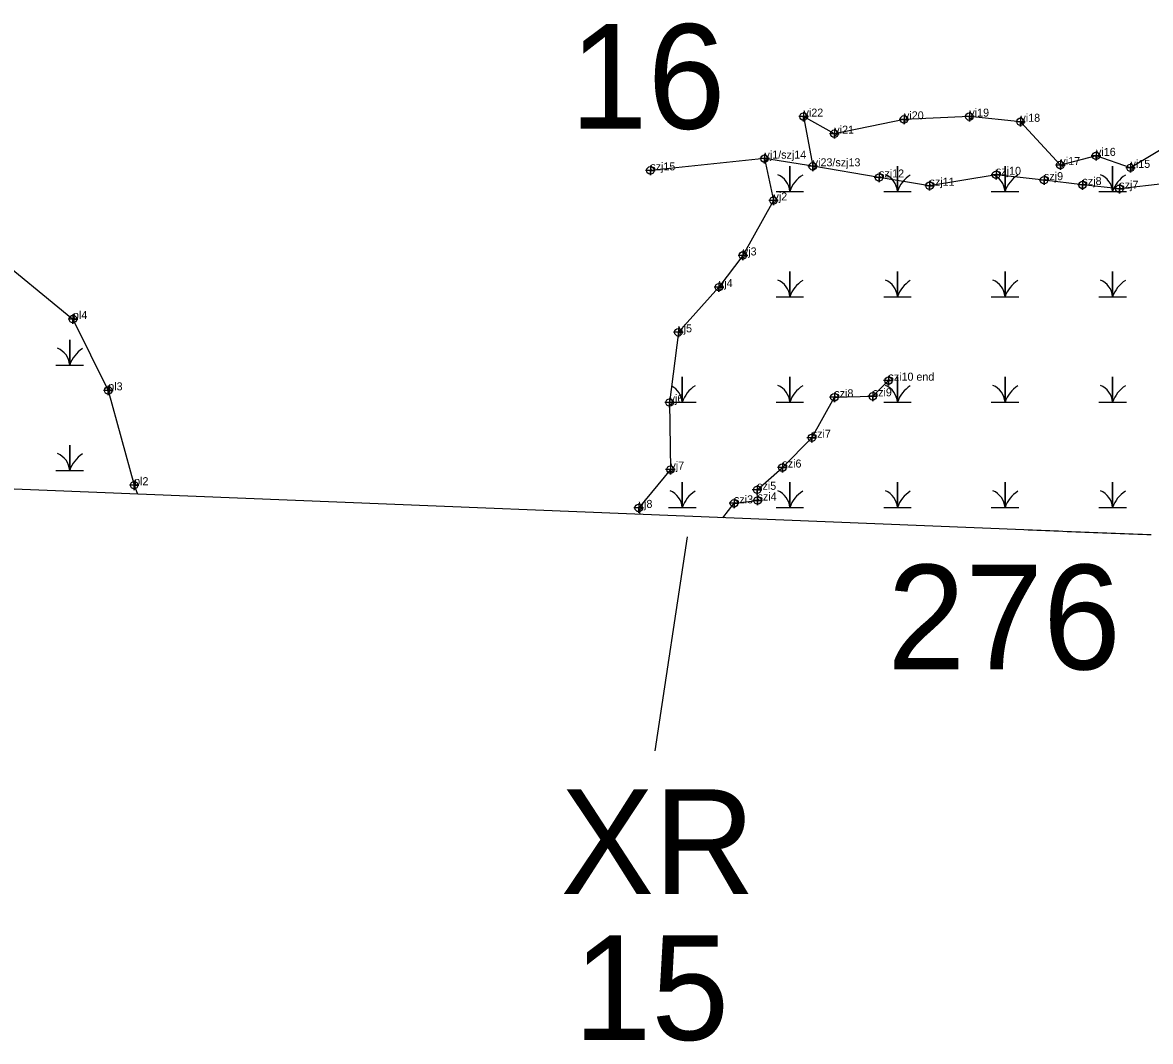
# Model space of a CAD drawing. Extents: x 2071991 to 2268989, y 436479 to 469629.
# Drawn here: x 2234271 to 2234976, y 437440 to 438077 of the extents above; entities that cross this region are included whole.
import ezdxf

# ---------------------------------------------------------------- set-up
doc = ezdxf.new("R2010")
doc.units = 0
for name, color, linetype in [('approx_PSA', 7, 'Continuous'), ('Default', 7, 'Continuous'), ('Exist Environmental Wetland Boundary', 7, 'Continuous'), ('Exist Environmental Wetland Boundary Cogo Comment', 7, 'Continuous'), ('Exist Environmental Wetland Boundary Cogo Point CELL', 7, 'Continuous'), ('Exist Hydro Jurisdictional Stream or Body of Water NEU NonMitigable', 7, 'Continuous'), ('Exist Hydro Jurisdictional Stream or Body of Water NEU NonMitigable Cogo Comment', 7, 'Continuous'), ('Exist Hydro Jurisdictional Stream or Body of Water NEU NonMitigable Cogo Point CELL', 7, 'Continuous'), ('Exist Hydro Swamp or Marsh', 7, 'Continuous')]:
    doc.layers.add(name, color=color, linetype=linetype)

msp = doc.modelspace()

# ---------------------------------------------------------------- linework, layer by layer
at = {"layer": 'approx_PSA'}
for p, q in [((2234896.82, 437759.82), (2232283.57, 437865.3)), ((2234899.52, 437759.71), (2234896.82, 437759.82)), ((2234902.22, 437759.6), (2234899.52, 437759.71)), ((2234904.92, 437759.49), (2234902.22, 437759.6)), ((2234907.62, 437759.38), (2234904.92, 437759.49)), ((2234910.41, 437759.27), (2234907.62, 437759.38)), ((2234913.11, 437759.16), (2234910.41, 437759.27)), ((2234915.72, 437759.06), (2234913.11, 437759.16)), ((2234918.51, 437758.94), (2234915.72, 437759.06)), ((2234921.31, 437758.83), (2234918.51, 437758.94)), ((2234924.01, 437758.72), (2234921.31, 437758.83)), ((2234926.71, 437758.61), (2234924.01, 437758.72)), ((2234929.41, 437758.51), (2234926.71, 437758.61)), ((2234932.2, 437758.4), (2234929.41, 437758.51)), ((2234935, 437758.28), (2234932.2, 437758.4)), ((2234937.69, 437758.18), (2234935, 437758.28)), ((2234940.4, 437758.07), (2234937.69, 437758.18)), ((2234943.19, 437757.96), (2234940.4, 437758.07)), ((2234945.98, 437757.85), (2234943.19, 437757.96)), ((2234948.69, 437757.74), (2234945.98, 437757.85)), ((2234951.38, 437757.64), (2234948.69, 437757.74)), ((2234954.17, 437757.53), (2234951.38, 437757.64)), ((2234957.06, 437757.42), (2234954.17, 437757.53)), ((2234959.85, 437757.31), (2234957.06, 437757.42)), ((2234962.56, 437757.2), (2234959.85, 437757.31)), ((2234965.26, 437757.1), (2234962.56, 437757.2)), ((2234968.05, 437756.99), (2234965.26, 437757.1)), ((2234970.93, 437756.88), (2234968.05, 437756.99)), ((2234973.73, 437756.78), (2234970.93, 437756.88)), ((2234976.43, 437756.67), (2234973.73, 437756.78))]:
    msp.add_line(p, q, dxfattribs=at)
at = {"layer": 'Default'}
msp.add_line((2234666.57, 437621.98), (2234686.83, 437755.44), dxfattribs=at)
at = {"layer": 'Exist Environmental Wetland Boundary'}
for points in [[(2235138.56, 437802.47), (2235135.77, 437820.65), (2235124.5, 437836.25), (2235102.62, 437826.3), (2235093.94, 437803.46), (2235071.63, 437786.86), (2235057.47, 437814.62), (2235041.14, 437845.6), (2235037.64, 437871.51), (2235040.27, 437909.47), (2235028.62, 437934.46), (2235021.98, 437960), (2235002.8, 437983.26), (2234993.45, 438003.76), (2234963.54, 437985.9), (2234942.01, 437993.39), (2234919.76, 437987.65), (2234894.8, 438014.67), (2234862.9, 438017.89), (2234822.07, 438016.17), (2234778.55, 438007.23), (2234759.31, 438017.9), (2234765.07, 437986.86)], [(2234734.93, 437991.64), (2234740.54, 437965.54), (2234721.4, 437931.22), (2234706.44, 437911.4), (2234681.09, 437883.21), (2234675.66, 437839.36), (2234676.17, 437797.49), (2234656.35, 437773.57), (2234657.02, 437769.5)], [(2234249.98, 437934.73), (2234302.96, 437891.47), (2234325.02, 437846.97), (2234341.17, 437787.74), (2234343.3, 437782.16)]]:
    msp.add_lwpolyline(points, dxfattribs=at)
at = {"layer": 'Exist Environmental Wetland Boundary Cogo Point CELL'}
for points in [[(2234759.31, 438020.9), (2234759.31, 438014.9), (2234759.31, 438017.9), (2234762.31, 438017.9), (2234756.31, 438017.9)], [(2234822.07, 438019.17), (2234822.07, 438013.17), (2234822.07, 438016.17), (2234825.07, 438016.17), (2234819.07, 438016.17)], [(2234862.9, 438020.89), (2234862.9, 438014.89), (2234862.9, 438017.89), (2234865.9, 438017.89), (2234859.9, 438017.89)], [(2234894.8, 438017.67), (2234894.8, 438011.67), (2234894.8, 438014.67), (2234897.8, 438014.67), (2234891.8, 438014.67)], [(2234778.55, 438010.23), (2234778.55, 438004.23), (2234778.55, 438007.23), (2234781.55, 438007.23), (2234775.55, 438007.23)], [(2234942.01, 437996.39), (2234942.01, 437990.39), (2234942.01, 437993.39), (2234945.01, 437993.39), (2234939.01, 437993.39)], [(2234919.76, 437990.65), (2234919.76, 437984.65), (2234919.76, 437987.65), (2234922.76, 437987.65), (2234916.76, 437987.65)], [(2234963.54, 437988.9), (2234963.54, 437982.9), (2234963.54, 437985.9), (2234966.54, 437985.9), (2234960.54, 437985.9)], [(2234740.54, 437968.54), (2234740.54, 437962.54), (2234740.54, 437965.54), (2234743.54, 437965.54), (2234737.54, 437965.54)], [(2234721.4, 437934.22), (2234721.4, 437928.22), (2234721.4, 437931.22), (2234724.4, 437931.22), (2234718.4, 437931.22)], [(2234706.44, 437914.4), (2234706.44, 437908.4), (2234706.44, 437911.4), (2234709.44, 437911.4), (2234703.44, 437911.4)], [(2234302.96, 437894.47), (2234302.96, 437888.47), (2234302.96, 437891.47), (2234305.96, 437891.47), (2234299.96, 437891.47)], [(2234681.09, 437886.21), (2234681.09, 437880.21), (2234681.09, 437883.21), (2234684.09, 437883.21), (2234678.09, 437883.21)], [(2234325.02, 437849.97), (2234325.02, 437843.97), (2234325.02, 437846.97), (2234328.02, 437846.97), (2234322.02, 437846.97)], [(2234675.66, 437842.36), (2234675.66, 437836.36), (2234675.66, 437839.36), (2234678.66, 437839.36), (2234672.66, 437839.36)], [(2234676.17, 437800.49), (2234676.17, 437794.49), (2234676.17, 437797.49), (2234679.17, 437797.49), (2234673.17, 437797.49)], [(2234341.17, 437790.74), (2234341.17, 437784.74), (2234341.17, 437787.74), (2234344.17, 437787.74), (2234338.17, 437787.74)], [(2234656.35, 437776.57), (2234656.35, 437770.57), (2234656.35, 437773.57), (2234659.35, 437773.57), (2234653.35, 437773.57)]]:
    msp.add_lwpolyline(points, dxfattribs=at)
for centre in [(2234759.31, 438017.9), (2234862.9, 438017.89), (2234822.07, 438016.17), (2234894.8, 438014.67), (2234778.55, 438007.23), (2234942.01, 437993.39), (2234919.76, 437987.65), (2234963.54, 437985.9), (2234740.54, 437965.54), (2234721.4, 437931.22), (2234706.44, 437911.4), (2234302.96, 437891.47), (2234681.09, 437883.21), (2234325.02, 437846.97), (2234675.66, 437839.36), (2234676.17, 437797.49), (2234341.17, 437787.74), (2234656.35, 437773.57)]:
    msp.add_circle(centre, 2.34, dxfattribs=at)
at = {"layer": 'Exist Hydro Jurisdictional Stream or Body of Water NEU NonMitigable'}
for points in [[(2235022.15, 437875.77), (2235025.33, 437902.25), (2235021.19, 437926.91), (2235015.99, 437939.66), (2235011.46, 437968.74), (2234985.67, 437976.2), (2234956.56, 437972.83), (2234933.55, 437975.2), (2234909.52, 437978.24), (2234879.53, 437981.57), (2234838.01, 437974.72), (2234806.5, 437979.9), (2234765.07, 437986.86), (2234734.93, 437991.64), (2234663.63, 437984.33)], [(2234708.92, 437767.4), (2234715.88, 437776.43), (2234730.59, 437778.19), (2234730.31, 437784.86), (2234746.1, 437798.75), (2234764.45, 437817.35), (2234778.55, 437842.64), (2234802.55, 437843.25), (2234812.34, 437853.02)]]:
    msp.add_lwpolyline(points, dxfattribs=at)
at = {"layer": 'Exist Hydro Jurisdictional Stream or Body of Water NEU NonMitigable Cogo Point CELL'}
for points in [[(2234734.93, 437994.64), (2234734.93, 437988.64), (2234734.93, 437991.64), (2234737.93, 437991.64), (2234731.93, 437991.64)], [(2234663.63, 437987.33), (2234663.63, 437981.33), (2234663.63, 437984.33), (2234666.63, 437984.33), (2234660.63, 437984.33)], [(2234765.07, 437989.86), (2234765.07, 437983.86), (2234765.07, 437986.86), (2234768.07, 437986.86), (2234762.07, 437986.86)], [(2234879.53, 437984.57), (2234879.53, 437978.57), (2234879.53, 437981.57), (2234882.53, 437981.57), (2234876.53, 437981.57)], [(2234806.5, 437982.9), (2234806.5, 437976.9), (2234806.5, 437979.9), (2234809.5, 437979.9), (2234803.5, 437979.9)], [(2234838.01, 437977.72), (2234838.01, 437971.72), (2234838.01, 437974.72), (2234841.01, 437974.72), (2234835.01, 437974.72)], [(2234909.52, 437981.24), (2234909.52, 437975.24), (2234909.52, 437978.24), (2234912.52, 437978.24), (2234906.52, 437978.24)], [(2234933.55, 437978.2), (2234933.55, 437972.2), (2234933.55, 437975.2), (2234936.55, 437975.2), (2234930.55, 437975.2)], [(2234956.56, 437975.83), (2234956.56, 437969.83), (2234956.56, 437972.83), (2234959.56, 437972.83), (2234953.56, 437972.83)], [(2234812.34, 437856.02), (2234812.34, 437850.02), (2234812.34, 437853.02), (2234815.34, 437853.02), (2234809.34, 437853.02)], [(2234778.55, 437845.64), (2234778.55, 437839.64), (2234778.55, 437842.64), (2234781.55, 437842.64), (2234775.55, 437842.64)], [(2234802.55, 437846.25), (2234802.55, 437840.25), (2234802.55, 437843.25), (2234805.55, 437843.25), (2234799.55, 437843.25)], [(2234764.45, 437820.35), (2234764.45, 437814.35), (2234764.45, 437817.35), (2234767.45, 437817.35), (2234761.45, 437817.35)], [(2234746.1, 437801.75), (2234746.1, 437795.75), (2234746.1, 437798.75), (2234749.1, 437798.75), (2234743.1, 437798.75)], [(2234730.31, 437787.86), (2234730.31, 437781.86), (2234730.31, 437784.86), (2234733.31, 437784.86), (2234727.31, 437784.86)], [(2234715.88, 437779.43), (2234715.88, 437773.43), (2234715.88, 437776.43), (2234718.88, 437776.43), (2234712.88, 437776.43)], [(2234730.59, 437781.19), (2234730.59, 437775.19), (2234730.59, 437778.19), (2234733.59, 437778.19), (2234727.59, 437778.19)]]:
    msp.add_lwpolyline(points, dxfattribs=at)
for centre in [(2234734.93, 437991.64), (2234663.63, 437984.33), (2234765.07, 437986.86), (2234879.53, 437981.57), (2234806.5, 437979.9), (2234838.01, 437974.72), (2234909.52, 437978.24), (2234933.55, 437975.2), (2234956.56, 437972.83), (2234812.34, 437853.02), (2234778.55, 437842.64), (2234802.55, 437843.25), (2234764.45, 437817.35), (2234746.1, 437798.75), (2234730.31, 437784.86), (2234730.59, 437778.19), (2234715.88, 437776.43)]:
    msp.add_circle(centre, 2.34, dxfattribs=at)
at = {"layer": 'Exist Hydro Swamp or Marsh'}
for points in [[(2234742.15, 437971.15), (2234750.75, 437971.15), (2234750.75, 437986.93), (2234750.75, 437971.15), (2234759.35, 437971.15)], [(2234809.35, 437971.15), (2234817.95, 437971.15), (2234817.95, 437986.93), (2234817.95, 437971.15), (2234826.55, 437971.15)], [(2234876.55, 437971.15), (2234885.16, 437971.15), (2234885.16, 437986.93), (2234885.16, 437971.15), (2234893.76, 437971.15)], [(2234943.76, 437971.15), (2234952.36, 437971.15), (2234952.36, 437986.93), (2234952.36, 437971.15), (2234960.96, 437971.15)], [(2234742.15, 437905.37), (2234750.75, 437905.37), (2234750.75, 437921.15), (2234750.75, 437905.37), (2234759.35, 437905.37)], [(2234809.35, 437905.37), (2234817.95, 437905.37), (2234817.95, 437921.15), (2234817.95, 437905.37), (2234826.55, 437905.37)], [(2234876.55, 437905.37), (2234885.16, 437905.37), (2234885.16, 437921.15), (2234885.16, 437905.37), (2234893.76, 437905.37)], [(2234943.76, 437905.37), (2234952.36, 437905.37), (2234952.36, 437921.15), (2234952.36, 437905.37), (2234960.96, 437905.37)], [(2234292.31, 437862.79), (2234300.91, 437862.79), (2234300.91, 437878.57), (2234300.91, 437862.79), (2234309.51, 437862.79)], [(2234675.69, 437839.59), (2234683.55, 437839.59), (2234683.55, 437855.37), (2234683.55, 437839.59), (2234692.15, 437839.59)], [(2234742.15, 437839.59), (2234750.75, 437839.59), (2234750.75, 437855.37), (2234750.75, 437839.59), (2234759.35, 437839.59)], [(2234809.35, 437839.59), (2234817.95, 437839.59), (2234817.95, 437855.37), (2234817.95, 437839.59), (2234826.55, 437839.59)], [(2234876.55, 437839.59), (2234885.16, 437839.59), (2234885.16, 437855.37), (2234885.16, 437839.59), (2234893.76, 437839.59)], [(2234943.76, 437839.59), (2234952.36, 437839.59), (2234952.36, 437855.37), (2234952.36, 437839.59), (2234960.96, 437839.59)], [(2234292.31, 437797.01), (2234300.91, 437797.01), (2234300.91, 437812.79), (2234300.91, 437797.01), (2234309.51, 437797.01)], [(2234674.94, 437773.81), (2234683.55, 437773.81), (2234683.55, 437789.59), (2234683.55, 437773.81), (2234692.15, 437773.81)], [(2234742.15, 437773.81), (2234750.75, 437773.81), (2234750.75, 437789.59), (2234750.75, 437773.81), (2234759.35, 437773.81)], [(2234809.35, 437773.81), (2234817.95, 437773.81), (2234817.95, 437789.59), (2234817.95, 437773.81), (2234826.55, 437773.81)], [(2234876.55, 437773.81), (2234885.16, 437773.81), (2234885.16, 437789.59), (2234885.16, 437773.81), (2234893.76, 437773.81)], [(2234943.76, 437773.81), (2234952.36, 437773.81), (2234952.36, 437789.59), (2234952.36, 437773.81), (2234960.96, 437773.81)]]:
    msp.add_lwpolyline(points, dxfattribs=at)
for centre, radius, start, end in [((2234738.48, 437970.26), 12.3, 4.14034, 67.53497), ((2234768.99, 437965.09), 19.22, 122.12745, 161.62219), ((2234805.69, 437970.26), 12.3, 4.14034, 67.53497), ((2234836.19, 437965.09), 19.22, 122.12745, 161.62219), ((2234872.89, 437970.26), 12.3, 4.14034, 67.53497), ((2234903.4, 437965.09), 19.22, 122.12745, 161.62219), ((2234940.09, 437970.26), 12.3, 4.14034, 67.53497), ((2234970.6, 437965.09), 19.22, 122.12745, 161.62219), ((2234738.48, 437904.48), 12.3, 4.14034, 67.53497), ((2234768.99, 437899.31), 19.22, 122.12745, 161.62219), ((2234805.69, 437904.48), 12.3, 4.14034, 67.53497), ((2234836.19, 437899.31), 19.22, 122.12745, 161.62219), ((2234872.89, 437904.48), 12.3, 4.14034, 67.53497), ((2234903.4, 437899.31), 19.22, 122.12745, 161.62219), ((2234940.09, 437904.48), 12.3, 4.14034, 67.53497), ((2234970.6, 437899.31), 19.22, 122.12745, 161.62219), ((2234288.64, 437861.9), 12.3, 4.14034, 67.53497), ((2234319.15, 437856.73), 19.22, 122.12745, 161.62219), ((2234738.48, 437838.7), 12.3, 4.14034, 67.53497), ((2234805.69, 437838.7), 12.3, 4.14034, 67.53497), ((2234872.89, 437838.7), 12.3, 4.14034, 67.53497), ((2234940.09, 437838.7), 12.3, 4.14034, 67.53497), ((2234671.28, 437838.7), 12.3, 4.14034, 62.63204), ((2234701.79, 437833.53), 19.22, 122.12745, 161.62219), ((2234768.99, 437833.53), 19.22, 122.12745, 161.62219), ((2234836.19, 437833.53), 19.22, 122.12745, 161.62219), ((2234903.4, 437833.53), 19.22, 122.12745, 161.62219), ((2234970.6, 437833.53), 19.22, 122.12745, 161.62219), ((2234288.64, 437796.12), 12.3, 4.14034, 67.53497), ((2234319.15, 437790.95), 19.22, 122.12745, 161.62219), ((2234671.28, 437772.92), 12.3, 4.14034, 67.53497), ((2234701.79, 437767.75), 19.22, 122.12745, 161.62219), ((2234738.48, 437772.92), 12.3, 4.14034, 67.53497), ((2234768.99, 437767.75), 19.22, 122.12745, 161.62219), ((2234805.69, 437772.92), 12.3, 4.14034, 67.53497), ((2234836.19, 437767.75), 19.22, 122.12745, 161.62219), ((2234872.89, 437772.92), 12.3, 4.14034, 67.53497), ((2234903.4, 437767.75), 19.22, 122.12745, 161.62219), ((2234940.09, 437772.92), 12.3, 4.14034, 67.53497), ((2234970.6, 437767.75), 19.22, 122.12745, 161.62219)]:
    msp.add_arc(centre, radius, start, end, dxfattribs=at)

# ---------------------------------------------------------------- texts
at = {"layer": 'Default'}
for s, p in [('16', (2234613.33, 438010.31)), ('276', (2234811.7, 437672.75)), ('XR', (2234607.6, 437532.5)), ('15', (2234615.64, 437441.35))]:
    msp.add_text(s, height=65.34, dxfattribs=at).set_placement(p)
at = {"layer": 'Exist Environmental Wetland Boundary Cogo Comment'}
for s, p in [('yi22', (2234759.31, 438017.9)), ('yi20', (2234822.07, 438016.17)), ('yi19', (2234862.9, 438017.89)), ('yi18', (2234894.8, 438014.67)), ('yi21', (2234778.55, 438007.23)), ('yi16', (2234942.01, 437993.39)), ('yi17', (2234919.76, 437987.65)), ('yi15', (2234963.54, 437985.9)), ('yj2', (2234740.54, 437965.54)), ('yj3', (2234721.4, 437931.22)), ('yj4', (2234706.44, 437911.4)), ('pl4', (2234302.96, 437891.47)), ('yj5', (2234681.09, 437883.21)), ('pl3', (2234325.02, 437846.97)), ('yj6', (2234675.66, 437839.36)), ('yj7', (2234676.17, 437797.49)), ('pl2', (2234341.17, 437787.74)), ('yj8', (2234656.35, 437773.57))]:
    msp.add_text(s, height=5, dxfattribs=at).set_placement(p)
at = {"layer": 'Exist Hydro Jurisdictional Stream or Body of Water NEU NonMitigable Cogo Comment'}
for s, p in [('yj1/szj14', (2234734.93, 437991.64)), ('yi23/szj13', (2234765.07, 437986.86)), ('szj15', (2234663.63, 437984.33)), ('szj12', (2234806.5, 437979.9)), ('szj10', (2234879.53, 437981.57)), ('szj11', (2234838.01, 437974.72)), ('szj9', (2234909.52, 437978.24)), ('szj8', (2234933.55, 437975.2)), ('szj7', (2234956.56, 437972.83)), ('szi10 end', (2234812.34, 437853.02)), ('szi8', (2234778.55, 437842.64)), ('szi9', (2234802.55, 437843.25)), ('szi7', (2234764.45, 437817.35)), ('szi6', (2234746.1, 437798.75)), ('szi5', (2234730.31, 437784.86)), ('szi3', (2234715.88, 437776.43)), ('szi4', (2234730.59, 437778.19))]:
    msp.add_text(s, height=5, dxfattribs=at).set_placement(p)

doc.saveas('drawing.dxf')
